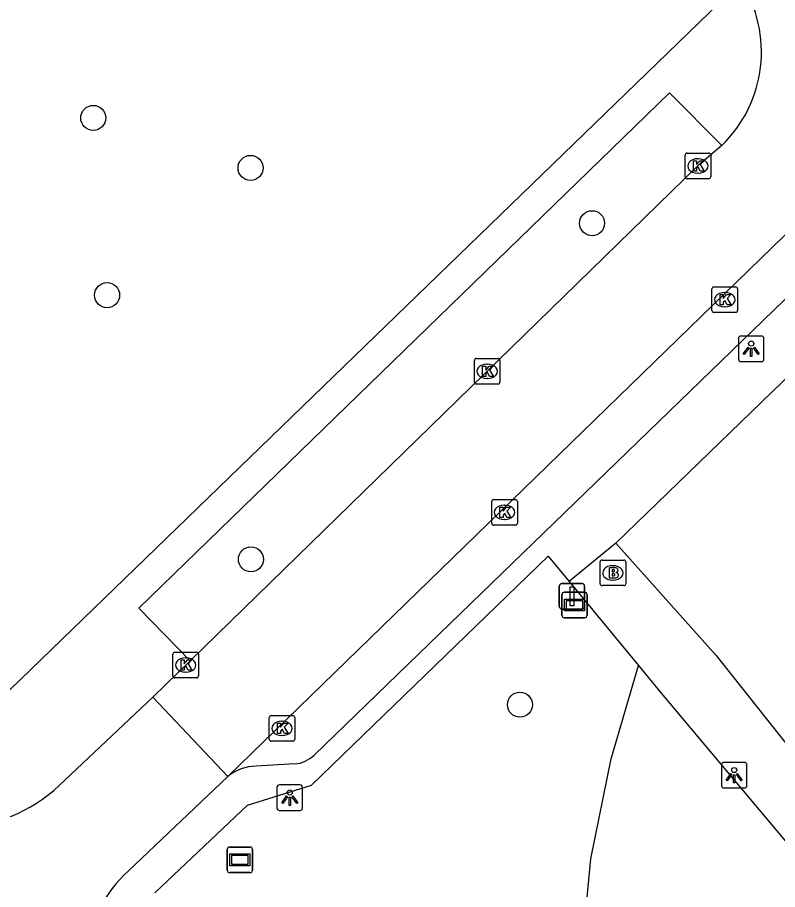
# Model space of a CAD drawing. Extents: x 157466 to 158888, y 383063 to 384677.
# Drawn here: x 157905.95 to 157935.66, y 383582.52 to 383616.61 of the extents above; entities that cross this region are included whole.
import ezdxf

# ---------------------------------------------------------------- set-up
doc = ezdxf.new("R2010")
doc.units = 0
for name, color, linetype in [('IMGEO_Boom', 7, 'Continuous'), ('IMGEO_Brandkraan', 7, 'Continuous'), ('IMGEO_Groenvoorziening', 7, 'Continuous'), ('IMGEO_Kolk', 7, 'Continuous'), ('IMGEO_Lichtpunt', 7, 'Continuous'), ('IMGEO_Rijbaan_lokaal_open', 7, 'Continuous'), ('IMGEO_Straatnaambord', 7, 'Continuous'), ('IMGEO_Verkeersbordpaal', 7, 'Continuous'), ('IMGEO_Verklikker', 7, 'Continuous'), ('IMGEO_Voetpad_open', 7, 'Continuous')]:
    doc.layers.add(name, color=color, linetype=linetype)

msp = doc.modelspace()

# ---------------------------------------------------------------- linework, layer by layer
at = {"layer": 'IMGEO_Boom'}
for centre in [(157908.916, 383612.684), (157915.062, 383610.729), (157928.408, 383608.569), (157909.458, 383605.755), (157915.078, 383595.429), (157925.59, 383589.747)]:
    msp.add_circle(centre, 0.489, dxfattribs=at)
at = {"layer": 'IMGEO_Brandkraan'}
for p, q in [((157928.723, 383594.474), (157928.723, 383595.326)), ((157928.798, 383595.4), (157929.65, 383595.4)), ((157929.211, 383595.18), (157929.236, 383595.18)), ((157929.724, 383595.326), (157929.724, 383594.474)), ((157929.234, 383594.62), (157929.209, 383594.62)), ((157929.65, 383594.4), (157928.798, 383594.4))]:
    msp.add_line(p, q, dxfattribs=at)
for points in [[(157928.723, 383594.474), (157928.723, 383595.326)], [(157928.798, 383595.4), (157929.65, 383595.4)], [(157929.724, 383595.326), (157929.724, 383594.474)], [(157929.071, 383595.1), (157929.071, 383594.7), (157929.284, 383594.7)], [(157929.302, 383595.1), (157929.071, 383595.1)], [(157929.25, 383595.019), (157929.196, 383595.019), (157929.196, 383594.943)], [(157929.196, 383594.943), (157929.249, 383594.943)], [(157929.258, 383594.867), (157929.196, 383594.867), (157929.196, 383594.786)], [(157929.196, 383594.786), (157929.258, 383594.786)], [(157929.65, 383594.4), (157928.798, 383594.4)]]:
    msp.add_lwpolyline(points, dxfattribs=at)
for centre, radius, start, end in [((157928.8, 383595.324), 0.0765, 91.552, 178.448), ((157928.8, 383595.324), 0.0765, 91.552, 178.448), ((157929.648, 383595.324), 0.0765, 1.552, 88.448), ((157929.648, 383595.324), 0.0765, 1.552, 88.448), ((157929.251, 383594.981), 0.0379, 267.8285, 90.9355), ((157929.259, 383594.826), 0.0404, 269.8759, 90.5077), ((157929.306, 383594.955), 0.145, 59.4692, 91.5367), ((157929.331, 383595.002), 0.0922, 285.5137, 58.1501), ((157929.336, 383594.81), 0.105, 301.3115, 78.989), ((157929.29, 383594.951), 0.251, 268.6676, 293.5347), ((157928.8, 383594.476), 0.0765, 181.552, 268.448), ((157928.8, 383594.476), 0.0765, 181.552, 268.448), ((157929.648, 383594.476), 0.0765, 271.552, 358.448), ((157929.648, 383594.476), 0.0765, 271.552, 358.448)]:
    msp.add_arc(centre, radius, start, end, dxfattribs=at)
for centre, major_axis, ratio, start_param, end_param in [((157929.21, 383594.9), (-0.387, 0.002), 0.722429, 4.712389, 7.853982), ((157929.235, 383594.9), (-0.39, 0.002), 0.717154, 1.570796, 4.712389)]:
    msp.add_ellipse(centre, major_axis=major_axis, ratio=ratio, start_param=start_param, end_param=end_param, dxfattribs=at)
at = {"layer": 'IMGEO_Groenvoorziening'}
msp.add_lwpolyline([(157928.475, 383571.812), (157928.023, 383575.761), (157927.986, 383579.748), (157928.366, 383583.717), (157929.159, 383587.625), (157930.226, 383591.278)], dxfattribs=at)
at = {"layer": 'IMGEO_Kolk'}
for p, q in [((157932.045, 383610.382), (157932.045, 383611.234)), ((157932.12, 383611.308), (157932.972, 383611.308)), ((157933.046, 383611.234), (157933.046, 383610.382)), ((157932.533, 383611.088), (157932.558, 383611.088)), ((157932.556, 383610.528), (157932.531, 383610.528)), ((157932.972, 383610.308), (157932.12, 383610.308)), ((157933.169, 383606.08), (157934.021, 383606.08)), ((157933.094, 383605.154), (157933.094, 383606.006)), ((157933.582, 383605.86), (157933.607, 383605.86)), ((157934.095, 383606.006), (157934.095, 383605.154)), ((157934.021, 383605.08), (157933.169, 383605.08)), ((157933.605, 383605.3), (157933.58, 383605.3)), ((157923.809, 383602.353), (157923.809, 383603.205)), ((157923.884, 383603.279), (157924.736, 383603.279)), ((157924.297, 383603.059), (157924.322, 383603.059)), ((157924.81, 383603.205), (157924.81, 383602.353)), ((157924.32, 383602.499), (157924.295, 383602.499)), ((157924.736, 383602.279), (157923.884, 383602.279)), ((157924.488, 383596.839), (157924.488, 383597.691)), ((157924.563, 383597.765), (157925.415, 383597.765)), ((157925.489, 383597.691), (157925.489, 383596.839)), ((157924.976, 383597.545), (157925.001, 383597.545)), ((157924.999, 383596.985), (157924.974, 383596.985)), ((157925.415, 383596.765), (157924.563, 383596.765)), ((157912.104, 383591.796), (157912.956, 383591.796)), ((157912.029, 383590.87), (157912.029, 383591.722)), ((157912.517, 383591.576), (157912.542, 383591.576)), ((157913.03, 383591.722), (157913.03, 383590.87)), ((157912.956, 383590.796), (157912.104, 383590.796)), ((157912.54, 383591.016), (157912.515, 383591.016)), ((157915.791, 383588.395), (157915.791, 383589.247)), ((157915.866, 383589.321), (157916.718, 383589.321)), ((157916.279, 383589.101), (157916.304, 383589.101)), ((157916.792, 383589.247), (157916.792, 383588.395)), ((157916.302, 383588.541), (157916.277, 383588.541)), ((157916.718, 383588.321), (157915.866, 383588.321))]:
    msp.add_line(p, q, dxfattribs=at)
for points in [[(157932.045, 383610.382), (157932.045, 383611.234)], [(157932.12, 383611.308), (157932.972, 383611.308)], [(157933.046, 383611.234), (157933.046, 383610.382)], [(157932.366, 383611.008), (157932.489, 383611.008), (157932.489, 383610.857), (157932.619, 383611.008), (157932.783, 383611.008), (157932.637, 383610.857), (157932.79, 383610.608), (157932.638, 383610.608), (157932.553, 383610.772), (157932.489, 383610.705), (157932.489, 383610.608), (157932.366, 383610.608), (157932.366, 383611.008)], [(157932.972, 383610.308), (157932.12, 383610.308)], [(157933.169, 383606.08), (157934.021, 383606.08)], [(157933.094, 383605.154), (157933.094, 383606.006)], [(157933.415, 383605.78), (157933.538, 383605.78), (157933.538, 383605.629), (157933.668, 383605.78), (157933.832, 383605.78), (157933.686, 383605.629), (157933.839, 383605.38), (157933.687, 383605.38), (157933.602, 383605.544), (157933.538, 383605.477), (157933.538, 383605.38), (157933.415, 383605.38), (157933.415, 383605.78)], [(157934.095, 383606.006), (157934.095, 383605.154)], [(157934.021, 383605.08), (157933.169, 383605.08)], [(157923.809, 383602.353), (157923.809, 383603.205)], [(157923.884, 383603.279), (157924.736, 383603.279)], [(157924.81, 383603.205), (157924.81, 383602.353)], [(157924.13, 383602.979), (157924.253, 383602.979), (157924.253, 383602.828), (157924.383, 383602.979), (157924.547, 383602.979), (157924.401, 383602.828), (157924.554, 383602.579), (157924.402, 383602.579), (157924.317, 383602.743), (157924.253, 383602.676), (157924.253, 383602.579), (157924.13, 383602.579), (157924.13, 383602.979)], [(157924.736, 383602.279), (157923.884, 383602.279)], [(157924.488, 383596.839), (157924.488, 383597.691)], [(157924.563, 383597.765), (157925.415, 383597.765)], [(157925.489, 383597.691), (157925.489, 383596.839)], [(157924.809, 383597.465), (157924.932, 383597.465), (157924.932, 383597.314), (157925.062, 383597.465), (157925.226, 383597.465), (157925.08, 383597.314), (157925.233, 383597.065), (157925.081, 383597.065), (157924.996, 383597.229), (157924.932, 383597.162), (157924.932, 383597.065), (157924.809, 383597.065), (157924.809, 383597.465)], [(157925.415, 383596.765), (157924.563, 383596.765)], [(157912.104, 383591.796), (157912.956, 383591.796)], [(157912.029, 383590.87), (157912.029, 383591.722)], [(157912.35, 383591.496), (157912.473, 383591.496), (157912.473, 383591.345), (157912.603, 383591.496), (157912.767, 383591.496), (157912.621, 383591.345), (157912.774, 383591.096), (157912.622, 383591.096), (157912.537, 383591.26), (157912.473, 383591.193), (157912.473, 383591.096), (157912.35, 383591.096), (157912.35, 383591.496)], [(157913.03, 383591.722), (157913.03, 383590.87)], [(157912.956, 383590.796), (157912.104, 383590.796)], [(157915.791, 383588.395), (157915.791, 383589.247)], [(157915.866, 383589.321), (157916.718, 383589.321)], [(157916.792, 383589.247), (157916.792, 383588.395)], [(157916.112, 383589.021), (157916.235, 383589.021), (157916.235, 383588.87), (157916.365, 383589.021), (157916.529, 383589.021), (157916.383, 383588.87), (157916.536, 383588.621), (157916.384, 383588.621), (157916.299, 383588.785), (157916.235, 383588.718), (157916.235, 383588.621), (157916.112, 383588.621), (157916.112, 383589.021)], [(157916.718, 383588.321), (157915.866, 383588.321)]]:
    msp.add_lwpolyline(points, dxfattribs=at)
for centre, start, end in [((157932.122, 383611.232), 91.552, 178.448), ((157932.122, 383611.232), 91.552, 178.448), ((157932.97, 383611.232), 1.552, 88.448), ((157932.97, 383611.232), 1.552, 88.448), ((157932.122, 383610.384), 181.552, 268.448), ((157932.122, 383610.384), 181.552, 268.448), ((157932.97, 383610.384), 271.552, 358.448), ((157932.97, 383610.384), 271.552, 358.448), ((157933.171, 383606.004), 91.552, 178.448), ((157933.171, 383606.004), 91.552, 178.448), ((157934.019, 383606.004), 1.552, 88.448), ((157934.019, 383606.004), 1.552, 88.448), ((157933.171, 383605.156), 181.552, 268.448), ((157933.171, 383605.156), 181.552, 268.448), ((157934.019, 383605.156), 271.552, 358.448), ((157934.019, 383605.156), 271.552, 358.448), ((157923.886, 383603.203), 91.552, 178.448), ((157923.886, 383603.203), 91.552, 178.448), ((157924.734, 383603.203), 1.552, 88.448), ((157924.734, 383603.203), 1.552, 88.448), ((157923.886, 383602.355), 181.552, 268.448), ((157923.886, 383602.355), 181.552, 268.448), ((157924.734, 383602.355), 271.552, 358.448), ((157924.734, 383602.355), 271.552, 358.448), ((157924.565, 383597.689), 91.552, 178.448), ((157924.565, 383597.689), 91.552, 178.448), ((157925.413, 383597.689), 1.552, 88.448), ((157925.413, 383597.689), 1.552, 88.448), ((157924.565, 383596.841), 181.552, 268.448), ((157924.565, 383596.841), 181.552, 268.448), ((157925.413, 383596.841), 271.552, 358.448), ((157925.413, 383596.841), 271.552, 358.448), ((157912.106, 383591.72), 91.552, 178.448), ((157912.106, 383591.72), 91.552, 178.448), ((157912.954, 383591.72), 1.552, 88.448), ((157912.954, 383591.72), 1.552, 88.448), ((157912.106, 383590.872), 181.552, 268.448), ((157912.106, 383590.872), 181.552, 268.448), ((157912.954, 383590.872), 271.552, 358.448), ((157912.954, 383590.872), 271.552, 358.448), ((157915.868, 383589.245), 91.552, 178.448), ((157915.868, 383589.245), 91.552, 178.448), ((157916.716, 383589.245), 1.552, 88.448), ((157916.716, 383589.245), 1.552, 88.448), ((157915.868, 383588.397), 181.552, 268.448), ((157915.868, 383588.397), 181.552, 268.448), ((157916.716, 383588.397), 271.552, 358.448), ((157916.716, 383588.397), 271.552, 358.448)]:
    msp.add_arc(centre, 0.0765, start, end, dxfattribs=at)
for centre, major_axis, ratio, start_param, end_param in [((157932.532, 383610.808), (-0.387, 0.002), 0.722429, 4.712389, 7.853982), ((157932.557, 383610.808), (-0.39, 0.002), 0.717154, 1.570796, 4.712389), ((157933.581, 383605.58), (-0.387, 0.002), 0.722429, 4.712389, 7.853982), ((157933.606, 383605.58), (-0.39, 0.002), 0.717154, 1.570796, 4.712389), ((157924.296, 383602.779), (-0.387, 0.002), 0.722429, 4.712389, 7.853982), ((157924.321, 383602.779), (-0.39, 0.002), 0.717154, 1.570796, 4.712389), ((157924.975, 383597.265), (-0.387, 0.002), 0.722429, 4.712389, 7.853982), ((157925, 383597.265), (-0.39, 0.002), 0.717154, 1.570796, 4.712389), ((157912.516, 383591.296), (-0.387, 0.002), 0.722429, 4.712389, 7.853982), ((157912.541, 383591.296), (-0.39, 0.002), 0.717154, 1.570796, 4.712389), ((157916.278, 383588.821), (-0.387, 0.002), 0.722429, 4.712389, 7.853982), ((157916.303, 383588.821), (-0.39, 0.002), 0.717154, 1.570796, 4.712389)]:
    msp.add_ellipse(centre, major_axis=major_axis, ratio=ratio, start_param=start_param, end_param=end_param, dxfattribs=at)
at = {"layer": 'IMGEO_Lichtpunt'}
for p, q in [((157934.128, 383604.062), (157934.128, 383603.255)), ((157934.128, 383604.062), (157934.128, 383603.255)), ((157935.03, 383604.157), (157934.222, 383604.157)), ((157935.03, 383604.157), (157934.222, 383604.157)), ((157935.124, 383603.255), (157935.124, 383604.062)), ((157935.124, 383603.255), (157935.124, 383604.062)), ((157934.222, 383603.161), (157935.03, 383603.161)), ((157934.222, 383603.161), (157935.03, 383603.161)), ((157933.461, 383587.394), (157933.461, 383586.587)), ((157933.461, 383587.394), (157933.461, 383586.587)), ((157934.363, 383587.489), (157933.555, 383587.489)), ((157934.363, 383587.489), (157933.555, 383587.489)), ((157934.457, 383586.587), (157934.457, 383587.394)), ((157934.457, 383586.587), (157934.457, 383587.394)), ((157916.096, 383586.516), (157916.096, 383585.709)), ((157916.096, 383586.516), (157916.096, 383585.709)), ((157916.998, 383586.611), (157916.19, 383586.611)), ((157916.998, 383586.611), (157916.19, 383586.611)), ((157917.092, 383585.709), (157917.092, 383586.516)), ((157917.092, 383585.709), (157917.092, 383586.516)), ((157933.555, 383586.493), (157934.363, 383586.493)), ((157933.555, 383586.493), (157934.363, 383586.493)), ((157916.19, 383585.615), (157916.998, 383585.615)), ((157916.19, 383585.615), (157916.998, 383585.615))]:
    msp.add_line(p, q, dxfattribs=at)
for points in [[(157934.502, 383603.726), (157934.541, 383603.698), (157934.353, 383603.436), (157934.315, 383603.463), (157934.502, 383603.726)], [(157934.714, 383603.698), (157934.752, 383603.725), (157934.939, 383603.463), (157934.9, 383603.435), (157934.714, 383603.698)], [(157934.604, 383603.678), (157934.651, 383603.678), (157934.651, 383603.356), (157934.604, 383603.356), (157934.604, 383603.678)], [(157933.835, 383587.058), (157933.874, 383587.03), (157933.686, 383586.768), (157933.648, 383586.795), (157933.835, 383587.058)], [(157933.937, 383587.01), (157933.984, 383587.01), (157933.984, 383586.688), (157933.937, 383586.688), (157933.937, 383587.01)], [(157934.047, 383587.03), (157934.085, 383587.057), (157934.272, 383586.795), (157934.233, 383586.767), (157934.047, 383587.03)], [(157916.47, 383586.18), (157916.509, 383586.152), (157916.321, 383585.89), (157916.283, 383585.917), (157916.47, 383586.18)], [(157916.572, 383586.132), (157916.619, 383586.132), (157916.619, 383585.81), (157916.572, 383585.81), (157916.572, 383586.132)], [(157916.682, 383586.152), (157916.72, 383586.179), (157916.907, 383585.917), (157916.868, 383585.889), (157916.682, 383586.152)]]:
    msp.add_lwpolyline(points, dxfattribs=at)
for centre in [(157934.627, 383603.86), (157933.96, 383587.192), (157916.595, 383586.314)]:
    msp.add_circle(centre, 0.0994, dxfattribs=at)
for centre, start, end in [((157934.222, 383604.062), 90, 180), ((157934.222, 383604.062), 90, 180), ((157935.03, 383604.062), 0, 90), ((157935.03, 383604.062), 0, 90), ((157934.222, 383603.255), 180, 270), ((157934.222, 383603.255), 180, 270), ((157935.03, 383603.255), 270, 0), ((157935.03, 383603.255), 270, 360), ((157933.555, 383587.394), 90, 180), ((157933.555, 383587.394), 90, 180), ((157934.363, 383587.394), 0, 90), ((157934.363, 383587.394), 0, 90), ((157916.19, 383586.516), 90, 180), ((157916.19, 383586.516), 90, 180), ((157916.998, 383586.516), 0, 90), ((157916.998, 383586.516), 0, 90), ((157933.555, 383586.587), 180, 270), ((157933.555, 383586.587), 180, 270), ((157934.363, 383586.587), 270, 0), ((157934.363, 383586.587), 270, 360), ((157916.19, 383585.709), 180, 270), ((157916.19, 383585.709), 180, 270), ((157916.998, 383585.709), 270, 0), ((157916.998, 383585.709), 270, 360)]:
    msp.add_arc(centre, 0.0946, start, end, dxfattribs=at)
at = {"layer": 'IMGEO_Rijbaan_lokaal_open'}
for points in [[(157914.177, 383586.941), (157952.113, 383623.845)], [(157933.473, 383611.606), (157932.546, 383610.808), (157912.708, 383591.468)], [(157911.243, 383590.043), (157912.708, 383591.468)], [(157907.58, 383586.584), (157911.243, 383590.043)], [(157914.177, 383586.941), (157911.243, 383590.043)], [(157914.177, 383586.941), (157910.282, 383583.236)]]:
    msp.add_lwpolyline(points, dxfattribs=at)
for centre, radius, start, end in [((157929.953, 383615.261), 5.075, 313.922, 32.6843), ((157903.384, 383591.069), 6.142, 271.6104, 313.0882), ((157913.457, 383579.663), 4.779, 131.6238, 175.5044)]:
    msp.add_arc(centre, radius, start, end, dxfattribs=at)
at = {"layer": 'IMGEO_Straatnaambord'}
for p, q in [((157914.149, 383583.282), (157914.149, 383584.082)), ((157914.149, 383584.082), (157914.149, 383583.282)), ((157914.249, 383584.182), (157915.039, 383584.182)), ((157915.039, 383584.182), (157914.249, 383584.182)), ((157915.139, 383584.082), (157915.139, 383583.282)), ((157915.139, 383583.282), (157915.139, 383584.082)), ((157915.039, 383583.182), (157914.249, 383583.182)), ((157914.249, 383583.182), (157915.039, 383583.182))]:
    msp.add_line(p, q, dxfattribs=at)
for points in [[(157914.25, 383583.914), (157915.038, 383583.914), (157915.038, 383583.45), (157914.25, 383583.45), (157914.25, 383583.914)], [(157914.315, 383583.849), (157914.315, 383583.515), (157914.973, 383583.515), (157914.973, 383583.849), (157914.315, 383583.849)]]:
    msp.add_lwpolyline(points, dxfattribs=at)
for centre, start, end in [((157914.249, 383584.082), 90, 180), ((157914.249, 383584.082), 90, 180), ((157915.039, 383584.082), 0, 90), ((157915.039, 383584.082), 360, 90), ((157914.249, 383583.282), 180, 270), ((157914.249, 383583.282), 180, 270), ((157915.039, 383583.282), 270, 0), ((157915.039, 383583.282), 270, 0)]:
    msp.add_arc(centre, 0.1, start, end, dxfattribs=at)
at = {"layer": 'IMGEO_Verkeersbordpaal'}
for p, q in [((157927.227, 383594.485), (157928.017, 383594.485)), ((157928.017, 383594.485), (157927.227, 383594.485)), ((157927.127, 383593.585), (157927.127, 383594.385)), ((157927.127, 383594.385), (157927.127, 383593.585)), ((157928.117, 383594.385), (157928.117, 383593.585)), ((157928.117, 383593.585), (157928.117, 383594.385)), ((157928.017, 383593.485), (157927.227, 383593.485)), ((157927.227, 383593.485), (157928.017, 383593.485))]:
    msp.add_line(p, q, dxfattribs=at)
msp.add_lwpolyline([(157927.547, 383594.36), (157927.697, 383594.36), (157927.697, 383593.61), (157927.547, 383593.61), (157927.547, 383594.36)], dxfattribs=at)
for centre, start, end in [((157927.227, 383594.385), 90, 180), ((157927.227, 383594.385), 90, 180), ((157928.017, 383594.385), 0, 90), ((157928.017, 383594.385), 360, 90), ((157927.227, 383593.585), 180, 270), ((157927.227, 383593.585), 180, 270), ((157928.017, 383593.585), 270, 0), ((157928.017, 383593.585), 270, 0)]:
    msp.add_arc(centre, 0.1, start, end, dxfattribs=at)
at = {"layer": 'IMGEO_Verklikker'}
for p, q in [((157927.327, 383594.146), (157928.117, 383594.146)), ((157928.117, 383594.146), (157927.327, 383594.146)), ((157927.227, 383593.246), (157927.227, 383594.046)), ((157927.227, 383594.046), (157927.227, 383593.246)), ((157928.217, 383594.046), (157928.217, 383593.246)), ((157928.217, 383593.246), (157928.217, 383594.046)), ((157928.117, 383593.146), (157927.327, 383593.146)), ((157927.327, 383593.146), (157928.117, 383593.146))]:
    msp.add_line(p, q, dxfattribs=at)
for points in [[(157927.328, 383593.878), (157928.116, 383593.878), (157928.116, 383593.414), (157927.328, 383593.414), (157927.328, 383593.878)], [(157927.393, 383593.813), (157927.393, 383593.479), (157928.051, 383593.479), (157928.051, 383593.813), (157927.393, 383593.813)]]:
    msp.add_lwpolyline(points, dxfattribs=at)
for centre, start, end in [((157927.327, 383594.046), 90, 180), ((157927.327, 383594.046), 90, 180), ((157928.117, 383594.046), 0, 90), ((157928.117, 383594.046), 360, 90), ((157927.327, 383593.246), 180, 270), ((157927.327, 383593.246), 180, 270), ((157928.117, 383593.246), 270, 0), ((157928.117, 383593.246), 270, 0)]:
    msp.add_arc(centre, 0.1, start, end, dxfattribs=at)
at = {"layer": 'IMGEO_Voetpad_open'}
for points in [[(157964.293, 383629.929), (157929.336, 383596.06)], [(157956.314, 383625.331), (157917.545, 383587.775)], [(157934.224, 383618.002), (157904.416, 383589.137)], [(157912.708, 383591.468), (157910.703, 383593.52), (157931.437, 383613.667), (157933.473, 383611.606)], [(157929.336, 383596.06), (157927.517, 383594.557)], [(157929.336, 383596.06), (157933.255, 383591.676), (157962.879, 383554.327), (157965.119, 383551.269), (157982.271, 383527.85), (157983.448, 383526.155)], [(157911.326, 383582.396), (157914.938, 383585.818), (157917.448, 383586.608), (157926.692, 383595.556), (157927.517, 383594.557)], [(157927.517, 383594.557), (157930.226, 383591.278)], [(157930.226, 383591.278), (157931.114, 383590.203), (157942.172, 383577.023), (157928.475, 383571.812)], [(157916.799, 383587.429), (157915.281, 383587.34)]]:
    msp.add_lwpolyline(points, dxfattribs=at)
for centre, radius, start, end in [((157916.674, 383588.676), 1.253, 275.7336, 314.0308), ((157915.289, 383585.59), 1.75, 90.2728, 129.4682)]:
    msp.add_arc(centre, radius, start, end, dxfattribs=at)

doc.saveas('drawing.dxf')
